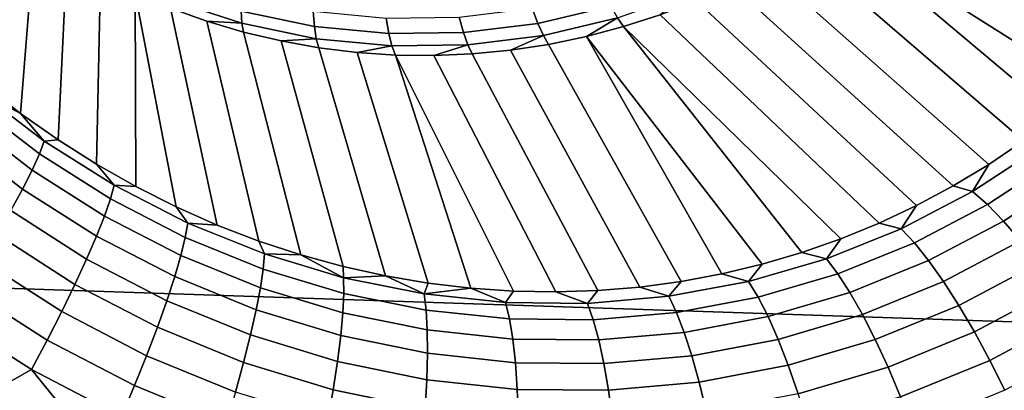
# Model space of a CAD drawing. Header units: metres. Extents: x -240 to 45, y -77 to 27.
# Tile 240 of 656: x -205.299 to -204.15, y 4.471 to 4.903. Entities that reach past the tile are written whole.
import ezdxf

# ---------------------------------------------------------------- set-up
doc = ezdxf.new("R2010")
doc.units = ezdxf.units.M
doc.layers.add('solid_102011X2', color=7, linetype='CONTINUOUS')

msp = doc.modelspace()

# ---------------------------------------------------------------- linework, layer by layer
at = {"layer": 'solid_102011X2'}
for points in [[(-203.966843, 5.179646, 322.182892), (-205.512741, 5.238538, 320.580048), (-205.666046, 4.601584, 320.702362), (-204.117462, 4.549858, 322.304718)], [(-203.947418, 4.929751, 269.036316), (-203.980377, 4.891991, 269.05011), (-204.280869, 5.068062, 268.272736), (-204.247711, 5.098881, 268.268372)], [(-203.980377, 4.891991, 269.05011), (-204.015015, 4.856215, 269.063843), (-204.315613, 5.039097, 268.277435), (-204.280869, 5.068062, 268.272736)], [(-204.015015, 4.856215, 269.063843), (-204.051208, 4.822484, 269.077454), (-204.351852, 5.012071, 268.28244), (-204.315613, 5.039097, 268.277435)], [(-205.339554, 4.826509, 269.319916), (-205.318054, 5.024894, 268.444489), (-205.281418, 4.998899, 268.437378), (-205.297424, 4.793516, 269.315002)], [(-204.088882, 4.790856, 269.090851), (-204.12793, 4.761374, 269.104034), (-204.38945, 4.987062, 268.287781), (-204.351852, 5.012071, 268.28244)], [(-204.051208, 4.822484, 269.077454), (-204.088882, 4.790856, 269.090851), (-204.351852, 5.012071, 268.28244)], [(-205.297424, 4.793516, 269.315002), (-205.281418, 4.998899, 268.437378), (-205.243439, 4.974961, 268.430115), (-205.253845, 4.762728, 269.310089)], [(-204.12793, 4.761374, 269.104034), (-204.168259, 4.734076, 269.116943), (-204.428329, 4.964144, 268.293396), (-204.38945, 4.987062, 268.287781)], [(-205.253845, 4.762728, 269.310089), (-205.243439, 4.974961, 268.430115), (-205.204224, 4.95315, 268.422699), (-205.208984, 4.734262, 269.305054)], [(-204.168259, 4.734076, 269.116943), (-204.209793, 4.708991, 269.129578), (-204.468369, 4.943385, 268.299286), (-204.428329, 4.964144, 268.293396)], [(-205.208984, 4.734262, 269.305054), (-205.204224, 4.95315, 268.422699), (-205.163879, 4.933529, 268.415222), (-205.162994, 4.708162, 269.299927)], [(-205.039413, 4.898612, 268.365204), (-205.123642, 4.9261, 268.380341), (-205.123093, 4.939617, 268.354584), (-205.040222, 4.912573, 268.339691)], [(-204.209793, 4.708991, 269.129578), (-204.252441, 4.686147, 269.141846), (-204.50943, 4.924844, 268.30545), (-204.468369, 4.943385, 268.299286)], [(-205.116028, 4.684514, 269.294647), (-205.163879, 4.933529, 268.415222), (-205.122543, 4.916156, 268.407623), (-205.068237, 4.663342, 269.289154)], [(-205.116028, 4.684514, 269.294647), (-205.162994, 4.708162, 269.299927), (-205.163879, 4.933529, 268.415222)], [(-204.954895, 4.894785, 268.324738), (-205.040222, 4.912573, 268.339691), (-205.039734, 4.929931, 268.316345), (-204.956192, 4.912514, 268.301727)], [(-204.609207, 4.918681, 268.267853), (-204.694244, 4.898479, 268.281311), (-204.700974, 4.91613, 268.259186), (-204.617706, 4.935912, 268.246002)], [(-204.601303, 4.90482, 268.292175), (-204.517502, 4.93469, 268.279327), (-204.551422, 4.908577, 268.311859), (-204.594193, 4.894632, 268.318451)], [(-205.123642, 4.9261, 268.380341), (-205.039413, 4.898612, 268.365204), (-205.080322, 4.901083, 268.399994), (-205.122543, 4.916156, 268.407623)], [(-205.068237, 4.663342, 269.289154), (-205.122543, 4.916156, 268.407623), (-205.080322, 4.901083, 268.399994), (-205.019775, 4.644699, 269.283417)], [(-204.694244, 4.898479, 268.281311), (-204.780884, 4.887696, 268.29538), (-204.785812, 4.905572, 268.272949), (-204.700974, 4.91613, 268.259186)], [(-204.601303, 4.90482, 268.292175), (-204.687744, 4.884286, 268.305847), (-204.694244, 4.898479, 268.281311), (-204.609207, 4.918681, 268.267853)], [(-204.252441, 4.686147, 269.141846), (-204.296112, 4.66557, 269.153778), (-204.551422, 4.908577, 268.311859), (-204.50943, 4.924844, 268.30545)], [(-204.952682, 4.880531, 268.350006), (-205.039413, 4.898612, 268.365204), (-205.040222, 4.912573, 268.339691), (-204.954895, 4.894785, 268.324738)], [(-204.868103, 4.88646, 268.309906), (-204.954895, 4.894785, 268.324738), (-204.956192, 4.912514, 268.301727), (-204.871216, 4.904362, 268.287201)], [(-204.780884, 4.887696, 268.29538), (-204.868103, 4.88646, 268.309906), (-204.871216, 4.904362, 268.287201), (-204.785812, 4.905572, 268.272949)], [(-204.687744, 4.884286, 268.305847), (-204.601303, 4.90482, 268.292175), (-204.63765, 4.883048, 268.325287), (-204.681625, 4.873861, 268.332275)], [(-204.601303, 4.90482, 268.292175), (-204.594193, 4.894632, 268.318451), (-204.63765, 4.883048, 268.325287)], [(-204.296112, 4.66557, 269.153778), (-204.340744, 4.647292, 269.165314), (-204.594193, 4.894632, 268.318451), (-204.551422, 4.908577, 268.311859)], [(-205.019775, 4.644699, 269.283417), (-205.080322, 4.901083, 268.399994), (-205.037338, 4.888352, 268.392334), (-204.970779, 4.628591, 269.277435)], [(-205.039413, 4.898612, 268.365204), (-205.037338, 4.888352, 268.392334), (-205.080322, 4.901083, 268.399994)], [(-205.039413, 4.898612, 268.365204), (-204.952682, 4.880531, 268.350006), (-204.993729, 4.878002, 268.384644), (-205.037338, 4.888352, 268.392334)], [(-204.864471, 4.872069, 268.33493), (-204.952682, 4.880531, 268.350006), (-204.954895, 4.894785, 268.324738), (-204.868103, 4.88646, 268.309906)], [(-204.687744, 4.884286, 268.305847), (-204.775818, 4.873326, 268.32016), (-204.780884, 4.887696, 268.29538), (-204.694244, 4.898479, 268.281311)], [(-204.386261, 4.631327, 269.176422), (-204.432556, 4.617701, 269.187134), (-204.63765, 4.883048, 268.325287), (-204.594193, 4.894632, 268.318451)], [(-204.340744, 4.647292, 269.165314), (-204.386261, 4.631327, 269.176422), (-204.594193, 4.894632, 268.318451)], [(-204.970779, 4.628591, 269.277435), (-205.037338, 4.888352, 268.392334), (-204.993729, 4.878002, 268.384644), (-204.921417, 4.615045, 269.271149)], [(-204.952682, 4.880531, 268.350006), (-204.949615, 4.870063, 268.376953), (-204.993729, 4.878002, 268.384644)], [(-204.952682, 4.880531, 268.350006), (-204.864471, 4.872069, 268.33493), (-204.905121, 4.864559, 268.369293), (-204.949615, 4.870063, 268.376953)], [(-204.775818, 4.873326, 268.32016), (-204.864471, 4.872069, 268.33493), (-204.868103, 4.88646, 268.309906), (-204.780884, 4.887696, 268.29538)], [(-204.775818, 4.873326, 268.32016), (-204.687744, 4.884286, 268.305847), (-204.726028, 4.867096, 268.339447), (-204.770706, 4.862775, 268.346741)], [(-204.687744, 4.884286, 268.305847), (-204.681625, 4.873861, 268.332275), (-204.726028, 4.867096, 268.339447)], [(-204.527252, 4.597548, 269.207306), (-204.681625, 4.873861, 268.332275), (-204.63765, 4.883048, 268.325287), (-204.479599, 4.606432, 269.197449)], [(-204.432556, 4.617701, 269.187134), (-204.479599, 4.606432, 269.197449), (-204.63765, 4.883048, 268.325287)], [(-204.921417, 4.615045, 269.271149), (-204.993729, 4.878002, 268.384644), (-204.949615, 4.870063, 268.376953), (-204.871811, 4.604048, 269.264557)], [(-204.871811, 4.604048, 269.264557), (-204.949615, 4.870063, 268.376953), (-204.905121, 4.864559, 268.369293), (-204.822083, 4.595606, 269.257568)], [(-204.864471, 4.872069, 268.33493), (-204.860382, 4.861504, 268.361694), (-204.905121, 4.864559, 268.369293)], [(-204.864471, 4.872069, 268.33493), (-204.775818, 4.873326, 268.32016), (-204.815536, 4.860909, 268.354187), (-204.860382, 4.861504, 268.361694)], [(-204.775818, 4.873326, 268.32016), (-204.770706, 4.862775, 268.346741), (-204.815536, 4.860909, 268.354187)], [(-204.575485, 4.591068, 269.216736), (-204.726028, 4.867096, 268.339447), (-204.681625, 4.873861, 268.332275), (-204.527252, 4.597548, 269.207306)], [(-204.822083, 4.595606, 269.257568), (-204.905121, 4.864559, 268.369293), (-204.860382, 4.861504, 268.361694), (-204.772339, 4.589699, 269.250214)], [(-204.673309, 4.585431, 269.234314), (-204.722717, 4.586316, 269.242462), (-204.860382, 4.861504, 268.361694), (-204.815536, 4.860909, 268.354187)], [(-204.722717, 4.586316, 269.242462), (-204.772339, 4.589699, 269.250214), (-204.860382, 4.861504, 268.361694)], [(-204.673309, 4.585431, 269.234314), (-204.815536, 4.860909, 268.354187), (-204.770706, 4.862775, 268.346741), (-204.624191, 4.587025, 269.225739)], [(-204.624191, 4.587025, 269.225739), (-204.770706, 4.862775, 268.346741), (-204.726028, 4.867096, 268.339447), (-204.575485, 4.591068, 269.216736)], [(-205.346786, 4.819744, 269.358398), (-205.339554, 4.826509, 269.319916), (-205.297424, 4.793516, 269.315002)], [(-205.346786, 4.819744, 269.358398), (-205.269989, 4.761169, 269.349487), (-205.275543, 4.746206, 269.386078), (-205.353363, 4.805765, 269.395203)], [(-205.346786, 4.819744, 269.358398), (-205.297424, 4.793516, 269.315002), (-205.269989, 4.761169, 269.349487)], [(-205.353363, 4.805765, 269.395203), (-205.275543, 4.746206, 269.386078), (-205.283981, 4.727475, 269.420288), (-205.363174, 4.788258, 269.429718)], [(-205.269989, 4.761169, 269.349487), (-205.297424, 4.793516, 269.315002), (-205.253845, 4.762728, 269.310089)], [(-205.363174, 4.788258, 269.429718), (-205.283981, 4.727475, 269.420288), (-205.295181, 4.705308, 269.451538), (-205.376053, 4.767531, 269.461304)], [(-205.376053, 4.767531, 269.461304), (-205.295181, 4.705308, 269.451538), (-205.308929, 4.680096, 269.479248), (-205.391754, 4.743952, 269.48941)], [(-205.269989, 4.761169, 269.349487), (-205.188354, 4.709653, 269.340271), (-205.192688, 4.693734, 269.376617), (-205.275543, 4.746206, 269.386078)], [(-205.188354, 4.709653, 269.340271), (-205.269989, 4.761169, 269.349487), (-205.253845, 4.762728, 269.310089), (-205.208984, 4.734262, 269.305054)], [(-204.108826, 4.753572, 269.137726), (-204.18718, 4.702388, 269.16214), (-204.168259, 4.734076, 269.116943), (-204.12793, 4.761374, 269.104034)], [(-205.275543, 4.746206, 269.386078), (-205.192688, 4.693734, 269.376617), (-205.19957, 4.673842, 269.410522), (-205.283981, 4.727475, 269.420288)], [(-204.18718, 4.702388, 269.16214), (-204.108826, 4.753572, 269.137726), (-204.089859, 4.739803, 269.170013), (-204.169907, 4.687176, 269.194763)], [(-205.188354, 4.709653, 269.340271), (-205.208984, 4.734262, 269.305054), (-205.162994, 4.708162, 269.299927)], [(-204.18718, 4.702388, 269.16214), (-204.209793, 4.708991, 269.129578), (-204.168259, 4.734076, 269.116943)], [(-204.169907, 4.687176, 269.194763), (-204.089859, 4.739803, 269.170013), (-204.069077, 4.722159, 269.199188), (-204.151154, 4.667914, 269.224243)], [(-205.283981, 4.727475, 269.420288), (-205.19957, 4.673842, 269.410522), (-205.208878, 4.650331, 269.441406), (-205.295181, 4.705308, 269.451538)], [(-204.151154, 4.667914, 269.224243), (-204.069077, 4.722159, 269.199188), (-204.04686, 4.700952, 269.22467), (-204.131271, 4.644943, 269.250122)], [(-205.188354, 4.709653, 269.340271), (-205.102509, 4.665663, 269.330536), (-205.105438, 4.648849, 269.366608), (-205.192688, 4.693734, 269.376617)], [(-205.102509, 4.665663, 269.330536), (-205.188354, 4.709653, 269.340271), (-205.162994, 4.708162, 269.299927), (-205.116028, 4.684514, 269.294647)], [(-204.18718, 4.702388, 269.16214), (-204.270386, 4.659029, 269.185608), (-204.252441, 4.686147, 269.141846), (-204.209793, 4.708991, 269.129578)], [(-205.295181, 4.705308, 269.451538), (-205.208878, 4.650331, 269.441406), (-205.220459, 4.623614, 269.468719), (-205.308929, 4.680096, 269.479248)], [(-204.270386, 4.659029, 269.185608), (-204.18718, 4.702388, 269.16214), (-204.169907, 4.687176, 269.194763), (-204.255005, 4.64256, 269.218536)], [(-205.192688, 4.693734, 269.376617), (-205.105438, 4.648849, 269.366608), (-205.110565, 4.627893, 269.400208), (-205.19957, 4.673842, 269.410522)], [(-204.270386, 4.659029, 269.185608), (-204.296112, 4.66557, 269.153778), (-204.252441, 4.686147, 269.141846)], [(-204.255005, 4.64256, 269.218536), (-204.169907, 4.687176, 269.194763), (-204.151154, 4.667914, 269.224243), (-204.23848, 4.621895, 269.248444)], [(-205.308929, 4.680096, 269.479248), (-205.220459, 4.623614, 269.468719), (-205.2341, 4.594167, 269.491943), (-205.324982, 4.652287, 269.50296)], [(-205.19957, 4.673842, 269.410522), (-205.110565, 4.627893, 269.400208), (-205.117783, 4.603165, 269.430695), (-205.208878, 4.650331, 269.441406)], [(-205.102509, 4.665663, 269.330536), (-205.116028, 4.684514, 269.294647), (-205.068237, 4.663342, 269.289154)], [(-205.102509, 4.665663, 269.330536), (-205.013153, 4.629639, 269.320007), (-205.014496, 4.612029, 269.355804), (-205.105438, 4.648849, 269.366608)], [(-205.013153, 4.629639, 269.320007), (-205.102509, 4.665663, 269.330536), (-205.068237, 4.663342, 269.289154), (-205.019775, 4.644699, 269.283417)], [(-204.270386, 4.659029, 269.185608), (-204.357742, 4.624001, 269.207825), (-204.340744, 4.647292, 269.165314), (-204.296112, 4.66557, 269.153778)], [(-204.23848, 4.621895, 269.248444), (-204.151154, 4.667914, 269.224243), (-204.131271, 4.644943, 269.250122), (-204.22113, 4.5974, 269.27475)], [(-205.324982, 4.652287, 269.50296), (-205.2341, 4.594167, 269.491943), (-205.249557, 4.56251, 269.510712), (-205.343063, 4.622373, 269.522247)], [(-204.357742, 4.624001, 269.207825), (-204.270386, 4.659029, 269.185608), (-204.255005, 4.64256, 269.218536), (-204.344406, 4.606498, 269.241119)], [(-205.208878, 4.650331, 269.441406), (-205.117783, 4.603165, 269.430695), (-205.126968, 4.575104, 269.45755), (-205.220459, 4.623614, 269.468719)], [(-205.105438, 4.648849, 269.366608), (-205.014496, 4.612029, 269.355804), (-205.017654, 4.590141, 269.389038), (-205.110565, 4.627893, 269.400208)], [(-205.013153, 4.629639, 269.320007), (-205.019775, 4.644699, 269.283417), (-204.970779, 4.628591, 269.277435)], [(-204.357742, 4.624001, 269.207825), (-204.386261, 4.631327, 269.176422), (-204.340744, 4.647292, 269.165314)], [(-204.344406, 4.606498, 269.241119), (-204.255005, 4.64256, 269.218536), (-204.23848, 4.621895, 269.248444), (-204.330292, 4.584683, 269.271423)], [(-204.22113, 4.5974, 269.27475), (-204.131271, 4.644943, 269.250122), (-204.11058, 4.618669, 269.271942), (-204.203262, 4.569507, 269.296997)], [(-205.110565, 4.627893, 269.400208), (-205.017654, 4.590141, 269.389038), (-205.022568, 4.564363, 269.419098), (-205.117783, 4.603165, 269.430695)], [(-205.013153, 4.629639, 269.320007), (-204.921051, 4.60198, 269.308411), (-204.920593, 4.583711, 269.343903), (-205.014496, 4.612029, 269.355804)], [(-205.013153, 4.629639, 269.320007), (-204.970779, 4.628591, 269.277435), (-204.921051, 4.60198, 269.308411)], [(-204.921051, 4.60198, 269.308411), (-204.970779, 4.628591, 269.277435), (-204.921417, 4.615045, 269.271149)], [(-204.357742, 4.624001, 269.207825), (-204.448425, 4.597661, 269.228607), (-204.432556, 4.617701, 269.187134), (-204.386261, 4.631327, 269.176422)], [(-205.343063, 4.622373, 269.522247), (-205.249557, 4.56251, 269.510712), (-205.266556, 4.529202, 269.524689), (-205.362854, 4.590882, 269.536743)], [(-205.220459, 4.623614, 269.468719), (-205.126968, 4.575104, 269.45755), (-205.137985, 4.544206, 269.480286), (-205.2341, 4.594167, 269.491943)], [(-204.448425, 4.597661, 269.228607), (-204.479599, 4.606432, 269.197449), (-204.432556, 4.617701, 269.187134)], [(-204.448425, 4.597661, 269.228607), (-204.357742, 4.624001, 269.207825), (-204.344406, 4.606498, 269.241119), (-204.437271, 4.579376, 269.262268)], [(-204.330292, 4.584683, 269.271423), (-204.23848, 4.621895, 269.248444), (-204.22113, 4.5974, 269.27475), (-204.315659, 4.558941, 269.298187)], [(-204.203262, 4.569507, 269.296997), (-204.11058, 4.618669, 269.271942), (-204.089478, 4.589557, 269.289276), (-204.185165, 4.538712, 269.314819)], [(-205.014496, 4.612029, 269.355804), (-204.920593, 4.583711, 269.343903), (-204.921585, 4.561063, 269.37674), (-205.017654, 4.590141, 269.389038)], [(-204.921051, 4.60198, 269.308411), (-204.921417, 4.615045, 269.271149), (-204.871811, 4.604048, 269.264557)], [(-204.448425, 4.597661, 269.228607), (-204.541595, 4.580271, 269.247803), (-204.527252, 4.597548, 269.207306), (-204.479599, 4.606432, 269.197449)], [(-204.437271, 4.579376, 269.262268), (-204.344406, 4.606498, 269.241119), (-204.330292, 4.584683, 269.271423), (-204.42569, 4.556691, 269.292999)], [(-204.117462, 4.549858, 322.304718), (-205.666046, 4.601584, 320.702362), (-205.799423, 3.957484, 320.808716), (-204.248474, 3.913001, 322.410675)], [(-205.2341, 4.594167, 269.491943), (-205.137985, 4.544206, 269.480286), (-205.150589, 4.511018, 269.498535), (-205.249557, 4.56251, 269.510712)], [(-205.117783, 4.603165, 269.430695), (-205.022568, 4.564363, 269.419098), (-205.029175, 4.535151, 269.445496), (-205.126968, 4.575104, 269.45755)], [(-204.921051, 4.60198, 269.308411), (-204.871811, 4.604048, 269.264557), (-204.826981, 4.582993, 269.295563)], [(-204.921051, 4.60198, 269.308411), (-204.826981, 4.582993, 269.295563), (-204.82457, 4.564243, 269.330719), (-204.920593, 4.583711, 269.343903)], [(-204.826981, 4.582993, 269.295563), (-204.871811, 4.604048, 269.264557), (-204.822083, 4.595606, 269.257568)], [(-204.826981, 4.582993, 269.295563), (-204.822083, 4.595606, 269.257568), (-204.772339, 4.589699, 269.250214)], [(-204.541595, 4.580271, 269.247803), (-204.575485, 4.591068, 269.216736), (-204.527252, 4.597548, 269.207306)], [(-204.541595, 4.580271, 269.247803), (-204.448425, 4.597661, 269.228607), (-204.437271, 4.579376, 269.262268), (-204.532669, 4.561471, 269.28186)], [(-204.315659, 4.558941, 269.298187), (-204.22113, 4.5974, 269.27475), (-204.203262, 4.569507, 269.296997), (-204.300766, 4.529728, 269.320953)], [(-205.362854, 4.590882, 269.536743), (-205.266556, 4.529202, 269.524689), (-205.28479, 4.494835, 269.5336), (-205.383987, 4.558374, 269.546204)], [(-205.017654, 4.590141, 269.389038), (-204.921585, 4.561063, 269.37674), (-204.924011, 4.534438, 269.406403), (-205.022568, 4.564363, 269.419098)], [(-204.920593, 4.583711, 269.343903), (-204.82457, 4.564243, 269.330719), (-204.823227, 4.541047, 269.363159), (-204.921585, 4.561063, 269.37674)], [(-204.826981, 4.582993, 269.295563), (-204.772339, 4.589699, 269.250214), (-204.731781, 4.572962, 269.28125)], [(-204.826981, 4.582993, 269.295563), (-204.731781, 4.572962, 269.28125), (-204.72728, 4.553945, 269.31604), (-204.82457, 4.564243, 269.330719)], [(-204.731781, 4.572962, 269.28125), (-204.772339, 4.589699, 269.250214), (-204.722717, 4.586316, 269.242462)], [(-204.636353, 4.572036, 269.26535), (-204.731781, 4.572962, 269.28125), (-204.722717, 4.586316, 269.242462), (-204.673309, 4.585431, 269.234314)], [(-204.636353, 4.572036, 269.26535), (-204.673309, 4.585431, 269.234314), (-204.624191, 4.587025, 269.225739)], [(-204.541595, 4.580271, 269.247803), (-204.636353, 4.572036, 269.26535), (-204.624191, 4.587025, 269.225739), (-204.575485, 4.591068, 269.216736)], [(-204.42569, 4.556691, 269.292999), (-204.330292, 4.584683, 269.271423), (-204.315659, 4.558941, 269.298187), (-204.41391, 4.530008, 269.320251)], [(-204.185165, 4.538712, 269.314819), (-204.089478, 4.589557, 269.289276), (-204.068329, 4.558123, 269.301819), (-204.167175, 4.505559, 269.327881)], [(-205.126968, 4.575104, 269.45755), (-205.029175, 4.535151, 269.445496), (-205.037338, 4.503022, 269.467712), (-205.137985, 4.544206, 269.480286)], [(-204.731781, 4.572962, 269.28125), (-204.636353, 4.572036, 269.26535), (-204.629654, 4.552996, 269.299774), (-204.72728, 4.553945, 269.31604)], [(-204.636353, 4.572036, 269.26535), (-204.541595, 4.580271, 269.247803), (-204.532669, 4.561471, 269.28186), (-204.629654, 4.552996, 269.299774)], [(-204.532669, 4.561471, 269.28186), (-204.437271, 4.579376, 269.262268), (-204.42569, 4.556691, 269.292999), (-204.523697, 4.538215, 269.313049)], [(-205.249557, 4.56251, 269.510712), (-205.150589, 4.511018, 269.498535), (-205.164612, 4.476127, 269.511932), (-205.266556, 4.529202, 269.524689)], [(-205.022568, 4.564363, 269.419098), (-204.924011, 4.534438, 269.406403), (-204.927826, 4.504306, 269.432281), (-205.029175, 4.535151, 269.445496)], [(-204.921585, 4.561063, 269.37674), (-204.823227, 4.541047, 269.363159), (-204.822998, 4.513814, 269.392365), (-204.924011, 4.534438, 269.406403)], [(-204.82457, 4.564243, 269.330719), (-204.72728, 4.553945, 269.31604), (-204.72348, 4.530447, 269.348083), (-204.823227, 4.541047, 269.363159)], [(-204.629654, 4.552996, 269.299774), (-204.532669, 4.561471, 269.28186), (-204.523697, 4.538215, 269.313049), (-204.623291, 4.529471, 269.33139)], [(-204.41391, 4.530008, 269.320251), (-204.315659, 4.558941, 269.298187), (-204.300766, 4.529728, 269.320953), (-204.402115, 4.4998, 269.343536)], [(-204.300766, 4.529728, 269.320953), (-204.203262, 4.569507, 269.296997), (-204.185165, 4.538712, 269.314819), (-204.285858, 4.497562, 269.339294)], [(-205.422821, 4.537397, 269.552643), (-205.383987, 4.558374, 269.546204), (-205.28479, 4.494835, 269.5336), (-205.324722, 4.472286, 269.539948)], [(-204.72728, 4.553945, 269.31604), (-204.629654, 4.552996, 269.299774), (-204.623291, 4.529471, 269.33139), (-204.72348, 4.530447, 269.348083)], [(-204.523697, 4.538215, 269.313049), (-204.42569, 4.556691, 269.292999), (-204.41391, 4.530008, 269.320251), (-204.514816, 4.510913, 269.340759)], [(-202.553741, 4.498938, 323.905243), (-204.117462, 4.549858, 322.304718), (-204.248474, 3.913001, 322.410675), (-202.682358, 3.869209, 324.010864)], [(-204.167175, 4.505559, 269.327881), (-204.068329, 4.558123, 269.301819), (-204.047501, 4.524924, 269.309357), (-204.149612, 4.470635, 269.335968)], [(-205.137985, 4.544206, 269.480286), (-205.037338, 4.503022, 269.467712), (-205.046921, 4.468546, 269.485413), (-205.150589, 4.511018, 269.498535)], [(-204.823227, 4.541047, 269.363159), (-204.72348, 4.530447, 269.348083), (-204.720444, 4.502884, 269.376801), (-204.822998, 4.513814, 269.392365)], [(-204.623291, 4.529471, 269.33139), (-204.523697, 4.538215, 269.313049), (-204.514816, 4.510913, 269.340759), (-204.617355, 4.501879, 269.359619)], [(-204.285858, 4.497562, 269.339294), (-204.185165, 4.538712, 269.314819), (-204.167175, 4.505559, 269.327881), (-204.271225, 4.463011, 269.352905)], [(-205.266556, 4.529202, 269.524689), (-205.164612, 4.476127, 269.511932), (-205.179764, 4.440151, 269.520264), (-205.28479, 4.494835, 269.5336)], [(-205.029175, 4.535151, 269.445496), (-204.927826, 4.504306, 269.432281), (-204.932953, 4.471201, 269.453979), (-205.037338, 4.503022, 269.467712)], [(-204.924011, 4.534438, 269.406403), (-204.822998, 4.513814, 269.392365), (-204.823853, 4.483029, 269.417755), (-204.927826, 4.504306, 269.432281)], [(-204.72348, 4.530447, 269.348083), (-204.623291, 4.529471, 269.33139), (-204.617355, 4.501879, 269.359619), (-204.720444, 4.502884, 269.376801)], [(-204.514816, 4.510913, 269.340759), (-204.41391, 4.530008, 269.320251), (-204.402115, 4.4998, 269.343536), (-204.506226, 4.480049, 269.364563)], [(-204.402115, 4.4998, 269.343536), (-204.300766, 4.529728, 269.320953), (-204.285858, 4.497562, 269.339294), (-204.390533, 4.4666, 269.362427)], [(-204.822998, 4.513814, 269.392365), (-204.720444, 4.502884, 269.376801), (-204.718216, 4.471743, 269.401672), (-204.823853, 4.483029, 269.417755)], [(-205.150589, 4.511018, 269.498535), (-205.046921, 4.468546, 269.485413), (-205.057739, 4.432332, 269.49823), (-205.164612, 4.476127, 269.511932)], [(-205.037338, 4.503022, 269.467712), (-204.932953, 4.471201, 269.453979), (-204.939331, 4.435709, 269.4711), (-205.046921, 4.468546, 269.485413)], [(-204.927826, 4.504306, 269.432281), (-204.823853, 4.483029, 269.417755), (-204.825806, 4.449235, 269.438904), (-204.932953, 4.471201, 269.453979)], [(-204.720444, 4.502884, 269.376801), (-204.617355, 4.501879, 269.359619), (-204.611969, 4.470706, 269.383942), (-204.718216, 4.471743, 269.401672)], [(-204.617355, 4.501879, 269.359619), (-204.514816, 4.510913, 269.340759), (-204.506226, 4.480049, 269.364563), (-204.611969, 4.470706, 269.383942)], [(-204.271225, 4.463011, 269.352905), (-204.167175, 4.505559, 269.327881), (-204.149612, 4.470635, 269.335968), (-204.257095, 4.426688, 269.361511)], [(-205.28479, 4.494835, 269.5336), (-205.220795, 4.41565, 269.526611), (-205.299637, 4.444949, 269.536133), (-205.324722, 4.472286, 269.539948)], [(-205.220795, 4.41565, 269.526611), (-205.28479, 4.494835, 269.5336), (-205.179764, 4.440151, 269.520264)], [(-204.506226, 4.480049, 269.364563), (-204.402115, 4.4998, 269.343536), (-204.390533, 4.4666, 269.362427), (-204.498047, 4.446169, 269.384033)], [(-204.390533, 4.4666, 269.362427), (-204.285858, 4.497562, 269.339294), (-204.271225, 4.463011, 269.352905), (-204.379364, 4.430996, 269.376587)], [(-204.823853, 4.483029, 269.417755), (-204.718216, 4.471743, 269.401672), (-204.716843, 4.437576, 269.422272), (-204.825806, 4.449235, 269.438904)], [(-204.611969, 4.470706, 269.383942), (-204.506226, 4.480049, 269.364563), (-204.498047, 4.446169, 269.384033), (-204.607208, 4.436506, 269.403992)], [(-205.164612, 4.476127, 269.511932), (-205.057739, 4.432332, 269.49823), (-205.069626, 4.395021, 269.505981), (-205.179764, 4.440151, 269.520264)], [(-204.932953, 4.471201, 269.453979), (-204.825806, 4.449235, 269.438904), (-204.828796, 4.413031, 269.455444), (-204.939331, 4.435709, 269.4711)], [(-204.718216, 4.471743, 269.401672), (-204.611969, 4.470706, 269.383942), (-204.607208, 4.436506, 269.403992), (-204.716843, 4.437576, 269.422272)]]:
    msp.add_3dface(points, dxfattribs=at)

doc.saveas('drawing.dxf')
